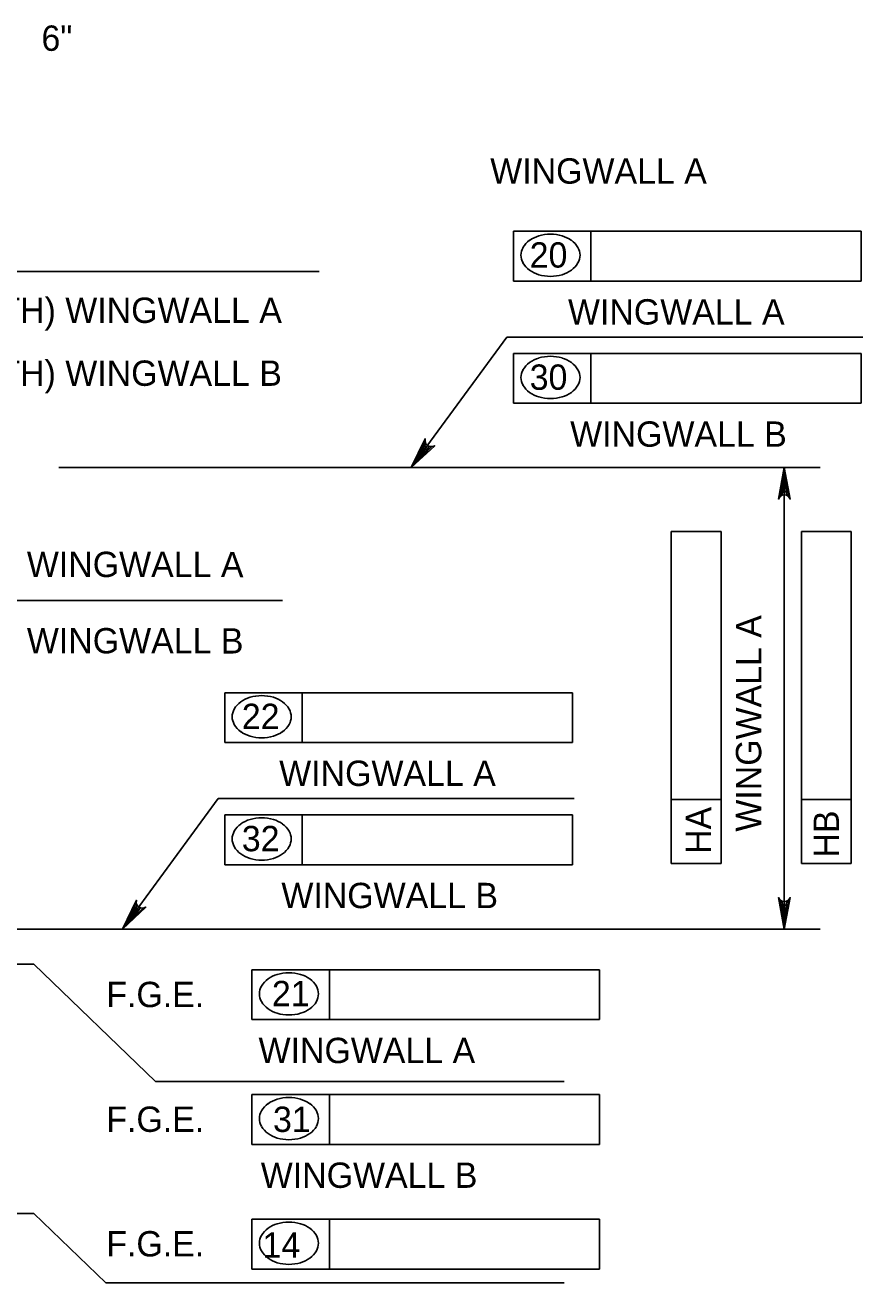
# Model space of a CAD drawing. Extents: x 638304 to 640306, y 296653 to 298435.
# Drawn here: x 639774.4 to 639873.5, y 297347.8 to 297496.7 of the extents above; entities that cross this region are included whole.
import ezdxf

# ---------------------------------------------------------------- set-up
doc = ezdxf.new("R2010")
doc.units = 0
doc.layers.add('Level 4', color=7, linetype='Continuous')
doc.layers.add('Level 5', color=7, linetype='Continuous')

msp = doc.modelspace()

# ---------------------------------------------------------------- linework, layer by layer
at = {"layer": 'Level 4'}
for p, q in [((639832.18, 297472.33), (639873.31, 297472.33)), ((639832.18, 297466.44), (639832.18, 297472.33)), ((639841.33, 297466.44), (639841.33, 297472.33)), ((639873.31, 297472.33), (639873.31, 297466.44)), ((639715.66, 297467.58), (639809.17, 297467.58)), ((639873.31, 297466.44), (639832.18, 297466.44)), ((639832.18, 297457.86), (639873.31, 297457.86)), ((639832.18, 297451.97), (639832.18, 297457.86)), ((639841.33, 297451.97), (639841.33, 297457.86)), ((639873.31, 297457.86), (639873.31, 297451.97)), ((639873.31, 297451.97), (639832.18, 297451.97)), ((639778.35, 297444.35), (639868.46, 297444.35)), ((639864.21, 297389.71), (639864.21, 297444.35)), ((639850.84, 297397.48), (639850.84, 297436.78)), ((639850.84, 297436.78), (639856.73, 297436.78)), ((639856.73, 297397.48), (639856.73, 297436.78)), ((639866.23, 297397.48), (639866.23, 297436.78)), ((639866.23, 297436.78), (639872.12, 297436.78)), ((639872.12, 297397.48), (639872.12, 297436.78)), ((639804.83, 297428.6), (639730.13, 297428.6)), ((639798, 297417.69), (639839.13, 297417.69)), ((639798, 297411.79), (639798, 297417.69)), ((639807.16, 297411.79), (639807.16, 297417.69)), ((639839.13, 297417.69), (639839.13, 297411.79)), ((639839.13, 297411.79), (639798, 297411.79)), ((639850.84, 297405.03), (639856.73, 297405.03)), ((639866.23, 297405.03), (639872.12, 297405.03)), ((639798, 297397.32), (639798, 297403.22)), ((639798, 297403.22), (639839.13, 297403.22)), ((639807.16, 297397.32), (639807.16, 297403.22)), ((639839.13, 297403.22), (639839.13, 297397.32)), ((639839.13, 297397.32), (639798, 297397.32)), ((639850.84, 297397.48), (639856.73, 297397.48)), ((639866.23, 297397.48), (639872.12, 297397.48)), ((639767.2, 297389.71), (639868.46, 297389.71)), ((639775.41, 297385.53), (639767.14, 297385.53)), ((639775.41, 297385.53), (639789.81, 297371.65)), ((639801.22, 297384.87), (639842.35, 297384.87)), ((639801.22, 297378.98), (639801.22, 297384.87)), ((639810.38, 297378.98), (639810.38, 297384.87)), ((639842.35, 297384.87), (639842.35, 297378.98)), ((639842.35, 297378.98), (639801.22, 297378.98)), ((639838.15, 297371.65), (639789.81, 297371.65)), ((639801.22, 297370.1), (639842.35, 297370.1)), ((639801.22, 297364.21), (639801.22, 297370.1)), ((639810.38, 297364.21), (639810.38, 297370.1)), ((639842.35, 297370.1), (639842.35, 297364.21)), ((639842.35, 297364.21), (639801.22, 297364.21)), ((639775.41, 297356.01), (639680.01, 297356.01)), ((639775.41, 297356.01), (639783.91, 297347.81)), ((639801.22, 297355.35), (639842.35, 297355.35)), ((639801.22, 297349.45), (639801.22, 297355.35)), ((639810.38, 297349.45), (639810.38, 297355.35)), ((639842.35, 297355.35), (639842.35, 297349.45)), ((639842.35, 297349.45), (639801.22, 297349.45)), ((639838.15, 297347.81), (639783.91, 297347.81))]:
    msp.add_line(p, q, dxfattribs=at)
for points in [[(639820.07, 297444.35), (639831.39, 297459.81), (639873.5, 297459.81)], [(639820.07, 297444.35), (639821.71, 297447.77), (639821.7, 297447.42), (639821.81, 297447.15), (639821.99, 297446.97), (639822.22, 297446.86), (639822.5, 297446.83), (639822.84, 297446.94), (639820.07, 297444.35), (639822.5, 297446.83), (639822.22, 297446.86), (639820.07, 297444.35), (639821.99, 297446.97), (639821.81, 297447.15), (639820.07, 297444.35), (639821.7, 297447.42)], [(639864.21, 297444.35), (639864.91, 297440.63), (639864.71, 297440.92), (639864.46, 297441.07), (639864.21, 297441.11), (639863.97, 297441.07), (639863.72, 297440.92), (639863.52, 297440.63), (639864.21, 297444.35), (639863.72, 297440.92), (639863.97, 297441.07), (639864.21, 297444.35), (639864.21, 297441.11), (639864.46, 297441.07), (639864.21, 297444.35), (639864.71, 297440.92)], [(639785.9, 297389.71), (639797.22, 297405.17), (639839.33, 297405.17)], [(639785.9, 297389.71), (639787.54, 297393.12), (639787.53, 297392.77), (639787.64, 297392.51), (639787.82, 297392.33), (639788.04, 297392.21), (639788.33, 297392.19), (639788.66, 297392.3), (639785.9, 297389.71), (639788.33, 297392.19), (639788.04, 297392.21), (639785.9, 297389.71), (639787.82, 297392.33), (639787.64, 297392.51), (639785.9, 297389.71), (639787.53, 297392.77)], [(639864.21, 297389.71), (639863.52, 297393.43), (639863.72, 297393.14), (639863.97, 297393), (639864.21, 297392.95), (639864.46, 297393), (639864.71, 297393.14), (639864.91, 297393.43), (639864.21, 297389.71), (639864.71, 297393.14), (639864.46, 297393), (639864.21, 297389.71), (639864.21, 297392.95), (639863.97, 297393), (639864.21, 297389.71), (639863.72, 297393.14)]]:
    msp.add_lwpolyline(points, dxfattribs=at)
for points in [[(639820.07, 297444.35), (639822.01, 297446.59), (639821.62, 297446.88)], [(639863.74, 297441.52), (639864.69, 297441.52), (639864.21, 297444.35)], [(639785.9, 297389.71), (639787.84, 297391.94), (639787.44, 297392.23)], [(639863.74, 297392.54), (639864.69, 297392.54), (639864.21, 297389.71)]]:
    msp.add_lwpolyline(points, close=True, dxfattribs=at)
for centre, radius, start, end in [((639836.54, 297467.14), 4.86, 90, 106.5358), ((639836.54, 297467.14), 4.86, 73.4642, 90), ((639835.67, 297469.03), 2.75, 125.6316, 149.9767), ((639836.2, 297468.29), 3.65, 106.5358, 125.6316), ((639836.89, 297468.29), 3.65, 54.3684, 73.4642), ((639837.41, 297469.03), 2.75, 30.0233, 54.3684), ((639834.87, 297469.49), 1.82, 149.9767, 180), ((639834.87, 297469.49), 1.82, 180, 210.0233), ((639838.22, 297469.49), 1.82, 0, 30.0233), ((639838.22, 297469.49), 1.82, 329.9767, 0), ((639835.67, 297469.96), 2.75, 210.0233, 234.3684), ((639836.2, 297470.69), 3.65, 234.3684, 253.4642), ((639836.89, 297470.69), 3.65, 286.5358, 305.6316), ((639837.41, 297469.96), 2.75, 305.6316, 329.9767), ((639836.54, 297471.85), 4.86, 253.4642, 270), ((639836.54, 297471.85), 4.86, 270, 286.5358), ((639836.2, 297453.82), 3.65, 106.5358, 125.6316), ((639836.54, 297452.67), 4.86, 90, 106.5358), ((639836.54, 297452.67), 4.86, 73.4642, 90), ((639836.89, 297453.82), 3.65, 54.3684, 73.4642), ((639834.87, 297455.02), 1.82, 149.9767, 180), ((639835.67, 297454.56), 2.75, 125.6316, 149.9767), ((639837.41, 297454.56), 2.75, 30.0233, 54.3684), ((639838.22, 297455.02), 1.82, 0, 30.0233), ((639834.87, 297455.02), 1.82, 180, 210.0233), ((639835.67, 297455.49), 2.75, 210.0233, 234.3684), ((639837.41, 297455.49), 2.75, 305.6316, 329.9767), ((639838.22, 297455.02), 1.82, 329.9767, 0), ((639836.2, 297456.22), 3.65, 234.3684, 253.4642), ((639836.54, 297457.38), 4.86, 253.4642, 270), ((639836.54, 297457.38), 4.86, 270, 286.5358), ((639836.89, 297456.22), 3.65, 286.5358, 305.6316), ((639802.03, 297413.65), 3.65, 106.5358, 125.6316), ((639802.37, 297412.49), 4.86, 90, 106.5358), ((639802.37, 297412.49), 4.86, 73.4642, 90), ((639802.72, 297413.65), 3.65, 54.3684, 73.4642), ((639800.7, 297414.85), 1.82, 149.9767, 180), ((639801.5, 297414.38), 2.75, 125.6316, 149.9767), ((639803.24, 297414.38), 2.75, 30.0233, 54.3684), ((639804.04, 297414.85), 1.82, 0, 30.0233), ((639800.7, 297414.85), 1.82, 180, 210.0233), ((639801.5, 297415.31), 2.75, 210.0233, 234.3684), ((639803.24, 297415.31), 2.75, 305.6316, 329.9767), ((639804.04, 297414.85), 1.82, 329.9767, 0), ((639802.03, 297416.05), 3.65, 234.3684, 253.4642), ((639802.37, 297417.2), 4.86, 253.4642, 270), ((639802.37, 297417.2), 4.86, 270, 286.5358), ((639802.72, 297416.05), 3.65, 286.5358, 305.6316), ((639801.5, 297399.91), 2.75, 125.6316, 149.9767), ((639802.03, 297399.18), 3.65, 106.5358, 125.6316), ((639802.37, 297398.02), 4.86, 90, 106.5358), ((639802.37, 297398.02), 4.86, 73.4642, 90), ((639802.72, 297399.18), 3.65, 54.3684, 73.4642), ((639803.24, 297399.91), 2.75, 30.0233, 54.3684), ((639800.7, 297400.38), 1.82, 149.9767, 180), ((639804.04, 297400.38), 1.82, 0, 30.0233), ((639800.7, 297400.38), 1.82, 180, 210.0233), ((639801.5, 297400.84), 2.75, 210.0233, 234.3684), ((639803.24, 297400.84), 2.75, 305.6316, 329.9767), ((639804.04, 297400.38), 1.82, 329.9767, 0), ((639802.03, 297401.57), 3.65, 234.3684, 253.4642), ((639802.37, 297402.73), 4.86, 253.4642, 270), ((639802.37, 297402.73), 4.86, 270, 286.5358), ((639802.72, 297401.57), 3.65, 286.5358, 305.6316), ((639805.25, 297380.83), 3.65, 106.5358, 125.6316), ((639805.59, 297379.67), 4.86, 90, 106.5358), ((639805.59, 297379.67), 4.86, 73.4642, 90), ((639805.93, 297380.83), 3.65, 54.3684, 73.4642), ((639803.92, 297382.03), 1.82, 149.9767, 180), ((639804.72, 297381.57), 2.75, 125.6316, 149.9767), ((639806.46, 297381.57), 2.75, 30.0233, 54.3684), ((639807.26, 297382.03), 1.82, 0, 30.0233), ((639803.92, 297382.03), 1.82, 180, 210.0233), ((639807.26, 297382.03), 1.82, 329.9767, 0), ((639804.72, 297382.49), 2.75, 210.0233, 234.3684), ((639805.25, 297383.23), 3.65, 234.3684, 253.4642), ((639805.59, 297384.39), 4.86, 253.4642, 270), ((639805.59, 297384.39), 4.86, 270, 286.5358), ((639805.93, 297383.23), 3.65, 286.5358, 305.6316), ((639806.46, 297382.49), 2.75, 305.6316, 329.9767), ((639805.25, 297366.06), 3.65, 106.5358, 125.6316), ((639805.59, 297364.9), 4.86, 90, 106.5358), ((639805.59, 297364.9), 4.86, 73.4642, 90), ((639805.93, 297366.06), 3.65, 54.3684, 73.4642), ((639803.92, 297367.26), 1.82, 149.9767, 180), ((639804.72, 297366.8), 2.75, 125.6316, 149.9767), ((639806.46, 297366.8), 2.75, 30.0233, 54.3684), ((639807.26, 297367.26), 1.82, 0, 30.0233), ((639803.92, 297367.26), 1.82, 180, 210.0233), ((639804.72, 297367.72), 2.75, 210.0233, 234.3684), ((639806.46, 297367.72), 2.75, 305.6316, 329.9767), ((639807.26, 297367.26), 1.82, 329.9767, 0), ((639805.25, 297368.46), 3.65, 234.3684, 253.4642), ((639805.59, 297369.62), 4.86, 253.4642, 270), ((639805.59, 297369.62), 4.86, 270, 286.5358), ((639805.93, 297368.46), 3.65, 286.5358, 305.6316), ((639805.25, 297351.31), 3.65, 106.5358, 125.6316), ((639805.59, 297350.15), 4.86, 90, 106.5358), ((639805.59, 297350.15), 4.86, 73.4642, 90), ((639805.93, 297351.31), 3.65, 54.3684, 73.4642), ((639803.92, 297352.51), 1.82, 149.9767, 180), ((639804.72, 297352.04), 2.75, 125.6316, 149.9767), ((639806.46, 297352.04), 2.75, 30.0233, 54.3684), ((639807.26, 297352.51), 1.82, 0, 30.0233), ((639803.92, 297352.51), 1.82, 180, 210.0233), ((639804.72, 297352.97), 2.75, 210.0233, 234.3684), ((639806.46, 297352.97), 2.75, 305.6316, 329.9767), ((639807.26, 297352.51), 1.82, 329.9767, 0), ((639805.25, 297353.7), 3.65, 234.3684, 253.4642), ((639805.59, 297354.86), 4.86, 253.4642, 270), ((639805.59, 297354.86), 4.86, 270, 286.5358), ((639805.93, 297353.7), 3.65, 286.5358, 305.6316)]:
    msp.add_arc(centre, radius, start, end, dxfattribs=at)

# ---------------------------------------------------------------- texts
for s, height, p in [('WINGWALL A', 3, (639829.41, 297477.97)), ('20', 3, (639834.08, 297468.03)), ('(LENGTH) WINGWALL A', 3.0001, (639759.07, 297461.48)), ('WINGWALL A', 3, (639838.61, 297461.29)), ('(LENGTH) WINGWALL B', 3.0001, (639759.07, 297454.03)), ('30', 3, (639834.08, 297453.56)), ('WINGWALL B', 3, (639838.87, 297446.82)), ('22', 3, (639800.02, 297413.39)), ('WINGWALL A', 3, (639804.44, 297406.65)), ('32', 3, (639800.02, 297398.92)), ('WINGWALL B', 3, (639804.7, 297392.18)), ('F.G.E.', 3, (639783.98, 297380.46)), ('21', 3, (639803.58, 297380.57)), ('WINGWALL A', 3, (639802, 297373.83)), ('F.G.E.', 3, (639783.98, 297365.69)), ('31', 3, (639803.71, 297365.68)), ('WINGWALL B', 3, (639802.26, 297359.06)), ('F.G.E.', 3, (639783.98, 297350.94)), ('14', 3, (639802.47, 297350.8))]:
    msp.add_text(s, height=height, dxfattribs=at).set_placement(p)
for s, rotation, p in [('WINGWALL A', 359.9382, (639774.58, 297431.4)), ('WINGWALL A', 89.9382, (639861.47, 297401.24)), ('WINGWALL B', 359.9382, (639774.58, 297422.36)), ('HA', 89.9382, (639855.55, 297398.6)), ('HB', 89.9382, (639870.67, 297398.17))]:
    msp.add_text(s, height=3, rotation=rotation, dxfattribs=at).set_placement(p)
at = {"layer": 'Level 5'}
msp.add_text('6"', height=3, dxfattribs=at).set_placement((639776.31, 297493.7))

doc.saveas('drawing.dxf')
